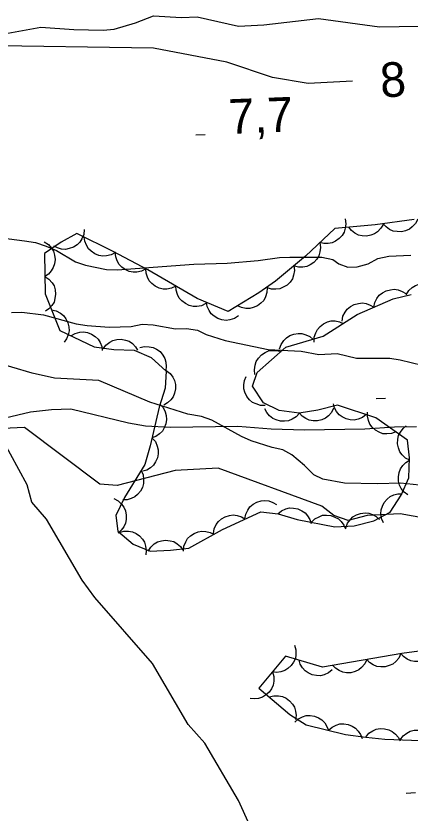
# Model space of a CAD drawing. Extents: x 336540 to 340074, y 5572036 to 5573747.
# Drawn here: x 337997.8 to 338031.9, y 5573429.9 to 5573499 of the extents above; entities that cross this region are included whole.
import ezdxf

# ---------------------------------------------------------------- set-up
doc = ezdxf.new("R2010")
doc.units = 0
for name, color, linetype in [('Niveau 2', 7, 'Continuous'), ('Niveau 22', 7, 'Continuous'), ('Niveau 3', 7, 'Continuous'), ('Niveau 44', 7, 'Continuous')]:
    doc.layers.add(name, color=color, linetype=linetype)

msp = doc.modelspace()

# ---------------------------------------------------------------- linework, layer by layer
at = {"layer": 'Niveau 2'}
for points in [[(337997.1, 5573497.47), (337999.96, 5573497.99), (338002.83, 5573497.78), (338005.36, 5573497.72), (338006.31, 5573497.8), (338008.15, 5573498.35), (338009.71, 5573498.95), (338012.15, 5573498.82), (338013.49, 5573498.87), (338017.09, 5573498.06), (338019.28, 5573498.17), (338024, 5573498.73), (338029.28, 5573498.01), (338034.35, 5573498.08), (338036.58, 5573497.53), (338041.48, 5573497.94), (338047.74, 5573497.92), (338055.94, 5573496.46), (338057.03, 5573496.47)], [(338026.95, 5573493.3), (338023.11, 5573493.09), (338020.03, 5573493.62), (338016.06, 5573494.94), (338009.73, 5573496.16), (337994.5, 5573496.38)], [(337994.77, 5573479.96), (337998.55, 5573479.49), (337999.51, 5573479.34), (338000.42, 5573479.02), (338001.33, 5573478.65), (338002.98, 5573477.67), (338003.83, 5573477.36), (338005.64, 5573477), (338006.59, 5573476.97), (338013.22, 5573477.46), (338016.09, 5573477.53), (338018.78, 5573477.76), (338020.63, 5573478.03), (338021.53, 5573478.05), (338024.29, 5573478.06), (338025.25, 5573477.86), (338025.76, 5573477.48), (338026.55, 5573477.21), (338027.34, 5573477.23), (338028.29, 5573477.48), (338029.13, 5573477.95), (338030.08, 5573478.14), (338031.99, 5573478.24)], [(337997.43, 5573473.28), (337998.33, 5573473.3), (338000.19, 5573473.06), (338003.02, 5573472.28), (338003.97, 5573472.14), (338005.89, 5573472.01), (338006.84, 5573472.03), (338007.8, 5573472.06), (338008.75, 5573472.25), (338009.7, 5573472.21), (338011.62, 5573471.87), (338012.58, 5573471.89), (338013.54, 5573471.74), (338014.28, 5573471.36), (338015.92, 5573470.84), (338019.64, 5573470.08), (338022.51, 5573469.93), (338024.04, 5573469.62), (338025.61, 5573469.72), (338027.3, 5573469.31), (338030.17, 5573469.32), (338031.07, 5573469.17), (338032.99, 5573468.71)], [(338031.09, 5573458.48), (338029.12, 5573458.43), (338026.26, 5573458.48), (338024.39, 5573458.83), (338023.6, 5573459.2), (338022.79, 5573460.03), (338021.71, 5573460.96), (338020.91, 5573461.39), (338020, 5573461.59), (338018.19, 5573462.17), (338017.34, 5573462.54), (338014.78, 5573463.95), (338013.88, 5573464.26), (338012.69, 5573464.46), (338009.41, 5573465.51), (338004.98, 5573467.38), (338001.16, 5573467.57), (337999.23, 5573468.03), (337995.67, 5573469.07)], [(338077.78, 5573452.14), (338073.22, 5573453.64), (338070.49, 5573454.37), (338070.37, 5573454.48), (338067.71, 5573454.65), (338051.49, 5573454.33), (338047.57, 5573454.81), (338043.98, 5573455.47), (338040.93, 5573455.48), (338038.53, 5573456.22), (338037.01, 5573456.14), (338035.51, 5573455.55), (338033.31, 5573455.43), (338031.08, 5573455.84), (338028.23, 5573455.69), (338026.56, 5573455.26), (338025.33, 5573455.7), (338024.29, 5573456.5), (338015.32, 5573459.78), (338011.61, 5573459.59), (338006.59, 5573458.29), (338005.07, 5573458.41), (337998.55, 5573463.32), (337996.69, 5573463.23)], [(338061.48, 5573458.8), (338059.63, 5573458.76), (338057.73, 5573458.49), (338055.94, 5573458.05), (338052.51, 5573457.91), (338051.56, 5573457.95), (338050.6, 5573458.21), (338048.68, 5573458.5), (338043.12, 5573458.42), (338041.21, 5573458.1), (338039.37, 5573457.49), (338037.47, 5573457.33), (338036.51, 5573457.42), (338033.29, 5573458.25), (338031.09, 5573458.48)]]:
    msp.add_lwpolyline(points, dxfattribs=at)
at = {"layer": 'Niveau 22'}
for points in [[(338032.49, 5573463.38), (338030.58, 5573463.34), (338028.02, 5573463.16), (338022.8, 5573463.07), (338019.91, 5573463.18), (338017.03, 5573463.4), (338011.2, 5573463.3), (338009.02, 5573463.42), (338007.57, 5573463.68), (338002.58, 5573464.89), (338000.9, 5573464.85), (337999.08, 5573464.64), (337991.36, 5573462.83)], [(338043.8, 5573396.22), (338042.72, 5573397.52), (338041.46, 5573399.33), (338038.18, 5573404.62), (338036.57, 5573406.76), (338034.99, 5573407.87), (338032.88, 5573409.81), (338030.93, 5573411.94), (338028.79, 5573414.56), (338026.41, 5573418.51), (338024.47, 5573420.64), (338022.55, 5573421.9), (338021.47, 5573423.22), (338019.88, 5573424.84), (338017.09, 5573431.01), (338014.16, 5573435.97), (338012.73, 5573437.59), (338009.63, 5573442.89), (338004.63, 5573448.6), (338003.56, 5573450.08), (338000.45, 5573455.37), (337999.2, 5573456.84), (337998.79, 5573458.35), (337995.86, 5573463.65)]]:
    msp.add_lwpolyline(points, dxfattribs=at)
at = {"layer": 'Niveau 3'}
for p, q in [((338013.4, 5573488.65), (338014.2, 5573488.69)), ((338028.99, 5573465.82), (338029.8, 5573465.85)), ((338031.6, 5573431.66), (338032.4, 5573431.7))]:
    msp.add_line(p, q, dxfattribs=at)
at = {"layer": 'Niveau 44'}
for points in [[(338032.29, 5573481.32), (338028.92, 5573480.86), (338025.43, 5573480.55), (338022.88, 5573478.16), (338020.28, 5573475.98), (338018.85, 5573474.98), (338016.19, 5573473.35), (338013.49, 5573474.49), (338009.22, 5573476.96), (338006.24, 5573478.55), (338003.09, 5573480.11), (338001.72, 5573479.37), (338000.29, 5573478.39), (338000.35, 5573474.89), (338001.6, 5573471.72), (338004.59, 5573470.3), (338006.29, 5573470.08), (338008.05, 5573470.02), (338009.52, 5573469.36), (338010.83, 5573468.2), (338010.73, 5573466.73), (338010.2, 5573465.06), (338009.43, 5573461.73), (338008.97, 5573460.1), (338007.21, 5573457.26), (338006.47, 5573455.68), (338006.63, 5573454.33), (338007.97, 5573453.21), (338009.43, 5573452.61), (338011.18, 5573452.68), (338012.78, 5573452.87), (338015.68, 5573454.48), (338019, 5573456.02), (338020.5, 5573455.84), (338022.17, 5573455.35), (338025.43, 5573454.71), (338027.09, 5573454.81), (338028.79, 5573455.24), (338030.22, 5573455.98), (338031.16, 5573457.45), (338031.81, 5573458.95), (338031.88, 5573460.7), (338031.72, 5573462.22), (338028.97, 5573464.15), (338025.64, 5573465.25), (338023.96, 5573464.8), (338022.32, 5573464.56), (338020.59, 5573464.78), (338019.25, 5573465.46), (338018.28, 5573466.9), (338018.7, 5573468.08), (338021.19, 5573470.27), (338024.4, 5573471.21), (338027.36, 5573473.1), (338030.47, 5573474.44), (338032.02, 5573474.83)], [(338026.31, 5573481.37), (338026.37, 5573480.96), (338026.32, 5573480.56), (338026.23, 5573480.24), (338026.04, 5573479.94), (338025.8, 5573479.67), (338025.48, 5573479.45), (338025.19, 5573479.3), (338024.84, 5573479.24), (338024.47, 5573479.24), (338024.12, 5573479.32)], [(338032.59, 5573481.36), (338032.4, 5573480.99), (338032.12, 5573480.69), (338031.87, 5573480.48), (338031.54, 5573480.35), (338031.18, 5573480.26), (338030.8, 5573480.28), (338030.47, 5573480.32), (338030.16, 5573480.47), (338029.85, 5573480.69), (338029.61, 5573480.95)], [(338003.72, 5573480.45), (338003.68, 5573480.03), (338003.52, 5573479.66), (338003.35, 5573479.37), (338003.1, 5573479.13), (338002.79, 5573478.93), (338002.42, 5573478.8), (338002.11, 5573478.73), (338001.76, 5573478.76), (338001.4, 5573478.86), (338001.08, 5573479.02)], [(338029.62, 5573480.92), (338029.41, 5573480.56), (338029.12, 5573480.27), (338028.86, 5573480.08), (338028.53, 5573479.96), (338028.16, 5573479.89), (338027.78, 5573479.92), (338027.46, 5573479.98), (338027.15, 5573480.15), (338026.86, 5573480.38), (338026.63, 5573480.66)], [(338006.42, 5573478.46), (338006.05, 5573478.26), (338005.66, 5573478.17), (338005.33, 5573478.14), (338004.98, 5573478.21), (338004.64, 5573478.34), (338004.33, 5573478.57), (338004.09, 5573478.79), (338003.91, 5573479.09), (338003.78, 5573479.44), (338003.73, 5573479.79)], [(338000.27, 5573479.39), (338000.62, 5573479.16), (338000.88, 5573478.85), (338001.06, 5573478.57), (338001.16, 5573478.24), (338001.2, 5573477.87), (338001.14, 5573477.49), (338001.05, 5573477.17), (338000.87, 5573476.88), (338000.62, 5573476.6), (338000.32, 5573476.39)], [(338024.12, 5573479.32), (338024.18, 5573478.91), (338024.13, 5573478.51), (338024.04, 5573478.19), (338023.85, 5573477.89), (338023.61, 5573477.61), (338023.29, 5573477.4), (338023, 5573477.25), (338022.65, 5573477.19), (338022.28, 5573477.19), (338021.93, 5573477.27)], [(338009.06, 5573477.04), (338008.69, 5573476.85), (338008.29, 5573476.77), (338007.96, 5573476.75), (338007.62, 5573476.83), (338007.28, 5573476.98), (338006.98, 5573477.21), (338006.74, 5573477.44), (338006.57, 5573477.75), (338006.45, 5573478.1), (338006.41, 5573478.46)], [(338011.66, 5573475.55), (338011.28, 5573475.37), (338010.88, 5573475.3), (338010.55, 5573475.29), (338010.21, 5573475.39), (338009.88, 5573475.54), (338009.58, 5573475.79), (338009.36, 5573476.02), (338009.2, 5573476.34), (338009.09, 5573476.69), (338009.06, 5573477.05)], [(338021.88, 5573477.32), (338021.93, 5573476.91), (338021.85, 5573476.51), (338021.74, 5573476.2), (338021.54, 5573475.91), (338021.28, 5573475.65), (338020.95, 5573475.45), (338020.65, 5573475.32), (338020.3, 5573475.28), (338019.93, 5573475.3), (338019.58, 5573475.4)], [(338000.32, 5573476.39), (338000.67, 5573476.17), (338000.94, 5573475.85), (338001.11, 5573475.57), (338001.21, 5573475.24), (338001.25, 5573474.87), (338001.19, 5573474.49), (338001.11, 5573474.17), (338000.92, 5573473.88), (338000.67, 5573473.6), (338000.38, 5573473.39)], [(338014.26, 5573474.05), (338013.88, 5573473.86), (338013.48, 5573473.8), (338013.15, 5573473.79), (338012.81, 5573473.89), (338012.48, 5573474.04), (338012.18, 5573474.29), (338011.95, 5573474.52), (338011.8, 5573474.83), (338011.69, 5573475.19), (338011.66, 5573475.55)], [(338031.6, 5573474.81), (338031.82, 5573475.17), (338032.12, 5573475.44), (338032.4, 5573475.62), (338032.73, 5573475.73), (338033.1, 5573475.78), (338033.48, 5573475.73), (338033.8, 5573475.66), (338034.1, 5573475.48), (338034.38, 5573475.24), (338034.6, 5573474.95)], [(338019.56, 5573475.42), (338019.54, 5573475), (338019.41, 5573474.62), (338019.26, 5573474.32), (338019.01, 5573474.07), (338018.72, 5573473.85), (338018.36, 5573473.71), (338018.05, 5573473.62), (338017.7, 5573473.63), (338017.33, 5573473.7), (338017, 5573473.85)], [(338028.8, 5573473.72), (338028.88, 5573474.13), (338029.06, 5573474.49), (338029.26, 5573474.76), (338029.53, 5573474.98), (338029.86, 5573475.15), (338030.23, 5573475.24), (338030.55, 5573475.29), (338030.9, 5573475.22), (338031.25, 5573475.1), (338031.55, 5573474.91)], [(338000.9, 5573473.5), (338001.31, 5573473.41), (338001.66, 5573473.21), (338001.92, 5573473.01), (338002.13, 5573472.72), (338002.3, 5573472.39), (338002.38, 5573472.02), (338002.41, 5573471.69), (338002.34, 5573471.35), (338002.2, 5573471), (338002, 5573470.71)], [(338017.07, 5573472.98), (338016.72, 5573472.75), (338016.33, 5573472.64), (338016, 5573472.59), (338015.65, 5573472.64), (338015.3, 5573472.75), (338014.98, 5573472.96), (338014.72, 5573473.16), (338014.53, 5573473.45), (338014.38, 5573473.79), (338014.31, 5573474.15)], [(338026.04, 5573472.53), (338026.12, 5573472.94), (338026.31, 5573473.3), (338026.5, 5573473.57), (338026.78, 5573473.79), (338027.1, 5573473.96), (338027.47, 5573474.06), (338027.8, 5573474.1), (338028.14, 5573474.04), (338028.49, 5573473.91), (338028.8, 5573473.72)], [(338023.62, 5573470.71), (338023.63, 5573471.13), (338023.76, 5573471.52), (338023.91, 5573471.81), (338024.14, 5573472.07), (338024.44, 5573472.3), (338024.79, 5573472.45), (338025.1, 5573472.54), (338025.46, 5573472.54), (338025.82, 5573472.47), (338026.15, 5573472.33)], [(338002.58, 5573471.25), (338002.94, 5573471.46), (338003.34, 5573471.56), (338003.67, 5573471.6), (338004.01, 5573471.53), (338004.36, 5573471.4), (338004.67, 5573471.18), (338004.92, 5573470.97), (338005.1, 5573470.67), (338005.24, 5573470.32), (338005.29, 5573469.97)], [(338020.64, 5573470.11), (338020.76, 5573470.51), (338020.99, 5573470.84), (338021.22, 5573471.08), (338021.52, 5573471.27), (338021.86, 5573471.4), (338022.24, 5573471.45), (338022.57, 5573471.45), (338022.9, 5573471.35), (338023.24, 5573471.18), (338023.51, 5573470.95)], [(338005.36, 5573470.11), (338005.6, 5573470.45), (338005.93, 5573470.69), (338006.21, 5573470.86), (338006.56, 5573470.94), (338006.93, 5573470.95), (338007.3, 5573470.88), (338007.61, 5573470.78), (338007.9, 5573470.58), (338008.16, 5573470.31), (338008.35, 5573470.01)], [(338008.54, 5573470.23), (338008.95, 5573470.33), (338009.35, 5573470.31), (338009.68, 5573470.25), (338009.99, 5573470.1), (338010.29, 5573469.88), (338010.53, 5573469.58), (338010.71, 5573469.3), (338010.8, 5573468.96), (338010.83, 5573468.6), (338010.79, 5573468.24)], [(338018.5, 5573467.91), (338018.45, 5573468.32), (338018.52, 5573468.72), (338018.62, 5573469.04), (338018.81, 5573469.33), (338019.07, 5573469.6), (338019.39, 5573469.8), (338019.69, 5573469.94), (338020.04, 5573469.99), (338020.41, 5573469.98), (338020.76, 5573469.89)], [(338010.83, 5573468.26), (338011.16, 5573468), (338011.4, 5573467.67), (338011.55, 5573467.37), (338011.62, 5573467.03), (338011.62, 5573466.66), (338011.53, 5573466.29), (338011.42, 5573465.98), (338011.21, 5573465.7), (338010.94, 5573465.45), (338010.63, 5573465.26)], [(338019.4, 5573465.23), (338018.99, 5573465.23), (338018.6, 5573465.35), (338018.3, 5573465.49), (338018.03, 5573465.72), (338017.8, 5573466.01), (338017.64, 5573466.36), (338017.54, 5573466.67), (338017.54, 5573467.02), (338017.59, 5573467.39), (338017.73, 5573467.72)], [(338010.26, 5573465.34), (338010.55, 5573465.03), (338010.73, 5573464.66), (338010.83, 5573464.35), (338010.84, 5573464), (338010.79, 5573463.63), (338010.64, 5573463.28), (338010.49, 5573462.99), (338010.23, 5573462.75), (338009.92, 5573462.54), (338009.59, 5573462.41)], [(338028.14, 5573464.43), (338027.81, 5573464.17), (338027.43, 5573464.03), (338027.1, 5573463.95), (338026.75, 5573463.97), (338026.39, 5573464.06), (338026.06, 5573464.24), (338025.78, 5573464.42), (338025.57, 5573464.7), (338025.39, 5573465.02), (338025.29, 5573465.37)], [(338022.35, 5573464.56), (338022.07, 5573464.24), (338021.72, 5573464.03), (338021.42, 5573463.89), (338021.07, 5573463.85), (338020.71, 5573463.86), (338020.34, 5573463.97), (338020.04, 5573464.1), (338019.77, 5573464.33), (338019.53, 5573464.61), (338019.37, 5573464.94)], [(338025.31, 5573465), (338025.13, 5573464.62), (338024.86, 5573464.32), (338024.6, 5573464.11), (338024.28, 5573463.97), (338023.92, 5573463.89), (338023.54, 5573463.9), (338023.21, 5573463.94), (338022.9, 5573464.09), (338022.59, 5573464.3), (338022.35, 5573464.56)], [(338030.71, 5573462.93), (338030.32, 5573462.78), (338029.91, 5573462.75), (338029.58, 5573462.77), (338029.25, 5573462.9), (338028.93, 5573463.08), (338028.66, 5573463.35), (338028.45, 5573463.6), (338028.32, 5573463.93), (338028.25, 5573464.29), (338028.25, 5573464.65)], [(338031.9, 5573460.47), (338031.54, 5573460.66), (338031.25, 5573460.95), (338031.05, 5573461.21), (338030.92, 5573461.54), (338030.85, 5573461.9), (338030.88, 5573462.29), (338030.93, 5573462.61), (338031.09, 5573462.92), (338031.32, 5573463.22), (338031.59, 5573463.45)], [(338009.62, 5573462.4), (338009.89, 5573462.09), (338010.05, 5573461.71), (338010.14, 5573461.39), (338010.13, 5573461.04), (338010.06, 5573460.68), (338009.9, 5573460.33), (338009.73, 5573460.05), (338009.46, 5573459.82), (338009.15, 5573459.63), (338008.81, 5573459.52)], [(338031.75, 5573457.47), (338031.41, 5573457.72), (338031.17, 5573458.04), (338031.01, 5573458.33), (338030.93, 5573458.67), (338030.92, 5573459.04), (338031, 5573459.42), (338031.1, 5573459.73), (338031.3, 5573460.01), (338031.56, 5573460.28), (338031.87, 5573460.47)], [(338008.65, 5573459.59), (338008.82, 5573459.2), (338008.87, 5573458.8), (338008.87, 5573458.47), (338008.77, 5573458.13), (338008.6, 5573457.8), (338008.35, 5573457.52), (338008.11, 5573457.3), (338007.79, 5573457.15), (338007.43, 5573457.05), (338007.07, 5573457.04)], [(338006.3, 5573457.15), (338006.67, 5573456.96), (338006.96, 5573456.67), (338007.16, 5573456.41), (338007.29, 5573456.09), (338007.37, 5573455.73), (338007.35, 5573455.34), (338007.3, 5573455.02), (338007.14, 5573454.71), (338006.92, 5573454.41), (338006.65, 5573454.17)], [(338017.64, 5573455.39), (338017.7, 5573455.8), (338017.88, 5573456.16), (338018.06, 5573456.44), (338018.34, 5573456.66), (338018.66, 5573456.85), (338019.03, 5573456.95), (338019.35, 5573457), (338019.7, 5573456.95), (338020.05, 5573456.83), (338020.36, 5573456.65)], [(338029.63, 5573455.05), (338029.46, 5573455.43), (338029.41, 5573455.84), (338029.42, 5573456.17), (338029.53, 5573456.5), (338029.7, 5573456.83), (338029.96, 5573457.11), (338030.2, 5573457.33), (338030.52, 5573457.47), (338030.88, 5573457.57), (338031.24, 5573457.58)], [(338020.49, 5573455.84), (338020.81, 5573456.11), (338021.18, 5573456.27), (338021.5, 5573456.35), (338021.85, 5573456.34), (338022.22, 5573456.27), (338022.56, 5573456.1), (338022.84, 5573455.93), (338023.06, 5573455.66), (338023.25, 5573455.34), (338023.36, 5573455)], [(338014.91, 5573454.12), (338014.98, 5573454.54), (338015.16, 5573454.9), (338015.34, 5573455.18), (338015.61, 5573455.4), (338015.93, 5573455.59), (338016.3, 5573455.69), (338016.63, 5573455.74), (338016.97, 5573455.69), (338017.33, 5573455.57), (338017.64, 5573455.39)], [(338023.39, 5573455.11), (338023.69, 5573455.4), (338024.05, 5573455.59), (338024.36, 5573455.71), (338024.71, 5573455.73), (338025.08, 5573455.69), (338025.43, 5573455.56), (338025.73, 5573455.41), (338025.98, 5573455.16), (338026.19, 5573454.86), (338026.34, 5573454.53)], [(338026.37, 5573454.63), (338026.51, 5573455.02), (338026.76, 5573455.35), (338026.99, 5573455.58), (338027.3, 5573455.75), (338027.65, 5573455.87), (338028.03, 5573455.91), (338028.35, 5573455.9), (338028.69, 5573455.78), (338029.01, 5573455.6), (338029.28, 5573455.36)], [(338006.75, 5573454.23), (338007.15, 5573454.34), (338007.56, 5573454.34), (338007.89, 5573454.29), (338008.21, 5573454.14), (338008.51, 5573453.93), (338008.76, 5573453.64), (338008.94, 5573453.37), (338009.04, 5573453.03), (338009.09, 5573452.66), (338009.05, 5573452.3)], [(338012.32, 5573452.61), (338012.36, 5573453.03), (338012.51, 5573453.41), (338012.67, 5573453.69), (338012.92, 5573453.94), (338013.23, 5573454.14), (338013.59, 5573454.27), (338013.91, 5573454.35), (338014.26, 5573454.32), (338014.62, 5573454.23), (338014.94, 5573454.07)], [(338009.27, 5573452.6), (338009.49, 5573452.96), (338009.79, 5573453.23), (338010.07, 5573453.41), (338010.4, 5573453.51), (338010.77, 5573453.56), (338011.15, 5573453.51), (338011.47, 5573453.44), (338011.77, 5573453.25), (338012.05, 5573453.01), (338012.26, 5573452.72)], [(338038.08, 5573444.66), (338031.22, 5573443.75), (338024.36, 5573442.57), (338021.16, 5573443.52), (338018.85, 5573440.75), (338021.52, 5573438.45), (338022.95, 5573437.56), (338026.35, 5573436.73), (338028.09, 5573436.51)], [(338021.94, 5573444.45), (338022.05, 5573444.05), (338022.05, 5573443.64), (338022, 5573443.32), (338021.85, 5573443), (338021.64, 5573442.69), (338021.35, 5573442.45), (338021.08, 5573442.26), (338020.74, 5573442.16), (338020.37, 5573442.11), (338020.02, 5573442.15)], [(338034.11, 5573444.13), (338033.92, 5573443.76), (338033.64, 5573443.46), (338033.39, 5573443.26), (338033.06, 5573443.12), (338032.7, 5573443.04), (338032.32, 5573443.06), (338031.99, 5573443.1), (338031.68, 5573443.26), (338031.37, 5573443.47), (338031.13, 5573443.74)], [(338025.2, 5573442.32), (338024.88, 5573442.06), (338024.5, 5573441.9), (338024.18, 5573441.82), (338023.83, 5573441.83), (338023.47, 5573441.9), (338023.12, 5573442.07), (338022.85, 5573442.24), (338022.62, 5573442.51), (338022.43, 5573442.83), (338022.32, 5573443.17)], [(338028.18, 5573443.23), (338028.01, 5573442.85), (338027.74, 5573442.54), (338027.49, 5573442.32), (338027.17, 5573442.18), (338026.81, 5573442.08), (338026.43, 5573442.08), (338026.11, 5573442.12), (338025.78, 5573442.26), (338025.47, 5573442.46), (338025.22, 5573442.72)], [(338031.14, 5573443.74), (338030.96, 5573443.35), (338030.7, 5573443.05), (338030.45, 5573442.83), (338030.13, 5573442.69), (338029.77, 5573442.59), (338029.39, 5573442.59), (338029.06, 5573442.62), (338028.74, 5573442.77), (338028.43, 5573442.97), (338028.18, 5573443.23)], [(338020.02, 5573442.15), (338020.13, 5573441.75), (338020.13, 5573441.34), (338020.08, 5573441.01), (338019.93, 5573440.69), (338019.72, 5573440.39), (338019.43, 5573440.14), (338019.16, 5573439.96), (338018.82, 5573439.86), (338018.45, 5573439.81), (338018.09, 5573439.84)], [(338019.74, 5573439.98), (338020.15, 5573440.09), (338020.55, 5573440.08), (338020.88, 5573440.02), (338021.2, 5573439.87), (338021.5, 5573439.65), (338021.74, 5573439.36), (338021.92, 5573439.09), (338022.02, 5573438.75), (338022.06, 5573438.38), (338022.02, 5573438.02)], [(338021.95, 5573437.8), (338022.26, 5573438.08), (338022.63, 5573438.26), (338022.94, 5573438.36), (338023.29, 5573438.37), (338023.66, 5573438.31), (338024.01, 5573438.16), (338024.3, 5573438), (338024.54, 5573437.74), (338024.74, 5573437.43), (338024.87, 5573437.09)], [(338024.87, 5573437.09), (338025.18, 5573437.37), (338025.54, 5573437.55), (338025.86, 5573437.65), (338026.21, 5573437.65), (338026.57, 5573437.6), (338026.93, 5573437.45), (338027.21, 5573437.29), (338027.45, 5573437.03), (338027.65, 5573436.72), (338027.78, 5573436.38)], [(338028.09, 5573436.51), (338028.36, 5573436.83), (338028.7, 5573437.05), (338029, 5573437.18), (338029.35, 5573437.24), (338029.72, 5573437.23), (338030.09, 5573437.12), (338030.39, 5573437), (338030.66, 5573436.77), (338030.9, 5573436.49), (338031.07, 5573436.17)], [(338031.08, 5573436.27), (338031.33, 5573436.61), (338031.65, 5573436.85), (338031.94, 5573437.01), (338032.28, 5573437.09), (338032.65, 5573437.11), (338033.03, 5573437.03), (338033.34, 5573436.93), (338033.62, 5573436.73), (338033.89, 5573436.46), (338034.08, 5573436.16)], [(338028.09, 5573436.51), (338029.76, 5573436.32), (338036.67, 5573436.06)]]:
    msp.add_lwpolyline(points, dxfattribs=at)

# ---------------------------------------------------------------- texts
at = {"layer": 'Niveau 2'}
msp.add_text('8', height=3, rotation=3.38482, dxfattribs=at).set_placement((338029.42, 5573491.88))
at = {"layer": 'Niveau 3'}
msp.add_text('7,7    ', height=2.9999, rotation=2.27627, dxfattribs=at).set_placement((338016.27, 5573488.73))

doc.saveas('drawing.dxf')
